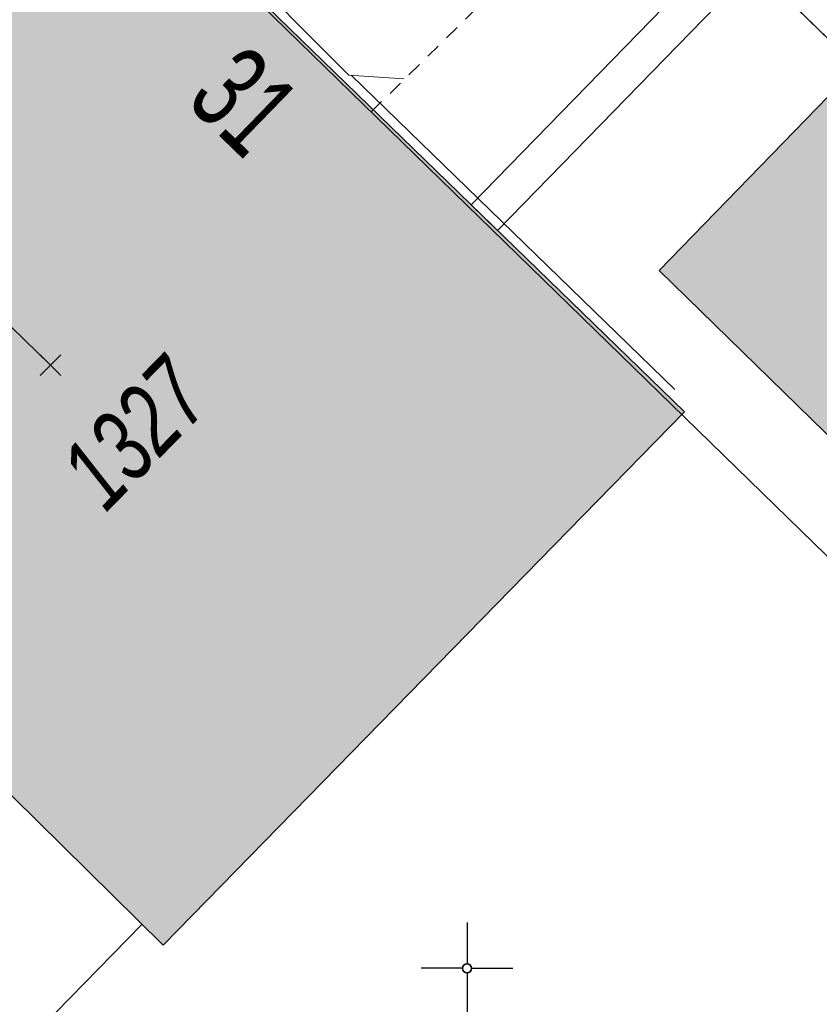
# Model space of a CAD drawing. Header units: metres. Extents: x 2695560 to 2696939, y 1260491 to 1262050.
# Tile 269 of 656: x 2695795 to 2695806, y 1260949 to 1260963. Entities that reach past the tile are written whole.
import ezdxf

# ---------------------------------------------------------------- set-up
doc = ezdxf.new("R2010")
doc.units = ezdxf.units.M
doc.linetypes.add('AUSGEZOGEN', pattern=[0])
doc.linetypes.add('VERDECKT2_S2', pattern=[0.36, 0.2, -0.16])
for name, color, linetype in [('XR$1$AV_Gebäudeflächen (BB)', 7, 'AUSGEZOGEN'), ('XR$1$AV_Haus-Nr.', 7, 'AUSGEZOGEN'), ('XR$1$AV_Koordinatennetzpunkte', 7, 'AUSGEZOGEN'), ('XR$1$AV_Linien (BB)', 7, 'AUSGEZOGEN'), ('XR$1$AV_Versicherung-Nr.', 7, 'AUSGEZOGEN'), ('XR$1$Liegenschaftsgrenzen', 7, 'AUSGEZOGEN'), ('XR$1$RP_Abstandslinie', 7, 'AUSGEZOGEN')]:
    doc.layers.add(name, color=color, linetype=linetype)
for name, color, linetype, lineweight in [('XR$2$ABW-Linie-R-genau', 4, 'AUSGEZOGEN', 18), ('XR$2$ABW-Linie-R-ungenau', 4, 'VERDECKT2_S2', 18), ('XR$2$ELE-LinieFlaeche-genau', 1, 'AUSGEZOGEN', 18), ('XR$2$KOM-Linie-U-genau', 91, 'AUSGEZOGEN', 18), ('XR$2$KOM-Punkt-U', 91, 'AUSGEZOGEN', 18)]:
    doc.layers.add(name, color=color, linetype=linetype, lineweight=lineweight)
doc.styles.add('ARIAL', font='arial.ttf')

# ---------------------------------------------------------------- blocks, each defined once
blk = doc.blocks.new('BAV2041')
at = {"color": 7, "transparency": 33554687}
for p, q in [((0, 0.5), (0, 0.05)), ((-0.05, 0), (-0.5, 0)), ((0.05, 0), (0.5, 0)), ((0, -0.05), (0, -0.5))]:
    blk.add_line(p, q, dxfattribs=at)
blk.add_circle((0, 0), 0.05, dxfattribs=at)
for start, end in [(90, 270), (270, 90)]:
    blk.add_arc((0, 0), 0.05, start, end, dxfattribs=at)
blk = doc.blocks.new('KOM-UNBEKANNT-U')
at = {"layer": 'XR$2$KOM-Punkt-U', "linetype": 'AUSGEZOGEN', "lineweight": 20, "transparency": 33554687}
for p, q in [((0, 0, 2500), (-141, 141, 2500)), ((0, 0, 2500), (141, 141, 2500)), ((-141, -141, 2500), (0, 0, 2500)), ((141, -141, 2500), (0, 0, 2500))]:
    blk.add_line(p, q, dxfattribs=at)

msp = doc.modelspace()

# ---------------------------------------------------------------- hatches: boundary and pattern name
at = {"layer": 'XR$1$AV_Gebäudeflächen (BB)', "true_color": 0xd2d2d2, "transparency": 33554687}
for points in [[(2695796.835, 1260950.125), (2695803.931, 1260957.384), (2695792.712, 1260968.27), (2695788.485, 1260963.914), (2695793.132, 1260959.405), (2695790.342, 1260956.53)], [(2695808.855, 1260954.163), (2695811.156, 1260956.529), (2695805.884, 1260961.673), (2695803.583, 1260959.307)]]:
    msp.add_hatch(color=254, dxfattribs=at).paths.add_polyline_path(points)

# ---------------------------------------------------------------- linework, layer by layer
at = {"layer": 'XR$1$AV_Linien (BB)', "color": 7, "linetype": 'AUSGEZOGEN', "transparency": 33554687}
msp.add_lwpolyline([(2695776.44, 1260991.14), (2695784.181, 1260983.599), (2695793.819, 1260974.21), (2695812.44, 1260956.07)], dxfattribs=at)
for points in [[(2695796.835, 1260950.125), (2695790.342, 1260956.53), (2695793.132, 1260959.405), (2695788.485, 1260963.914), (2695792.712, 1260968.27), (2695803.931, 1260957.384), (2695796.835, 1260950.125)], [(2695808.855, 1260954.163), (2695811.156, 1260956.529), (2695805.884, 1260961.673), (2695803.583, 1260959.307), (2695808.855, 1260954.163)]]:
    msp.add_lwpolyline(points, close=True, dxfattribs=at)
at = {"layer": 'XR$1$Liegenschaftsgrenzen', "color": 7, "linetype": 'AUSGEZOGEN', "transparency": 33554687}
msp.add_line((2695793.819, 1260974.21), (2695812.44, 1260956.07), dxfattribs=at)
at = {"layer": 'XR$1$RP_Abstandslinie', "color": 7, "linetype": 'AUSGEZOGEN', "transparency": 33554687}
msp.add_lwpolyline([(2695856.7, 1260860.13), (2695857.75, 1260859.23), (2695879.05, 1260884.09), (2695849.73, 1260912.66), (2695820.73, 1260940.94), (2695782.41, 1260978.28), (2695744.56, 1261015.18)], dxfattribs=at)
at = {"layer": 'XR$2$ABW-Linie-R-genau', "linetype": 'AUSGEZOGEN', "transparency": 33554687}
msp.add_line((2695803.799, 1260957.686), (2695799.398, 1260961.96), dxfattribs=at)
msp.add_lwpolyline([(2695797.724, 1260963.612), (2695799.364, 1260961.967), (2695800.11, 1260961.916)], dxfattribs=at)
at = {"layer": 'XR$2$ABW-Linie-R-ungenau', "linetype": 'VERDECKT2_S2', "transparency": 33554687}
msp.add_lwpolyline([(2695799.666, 1260961.464), (2695805.192, 1260966.902), (2695805.217, 1260967.411)], dxfattribs=at)
at = {"layer": 'XR$2$ELE-LinieFlaeche-genau', "linetype": 'AUSGEZOGEN', "transparency": 33554687}
msp.add_lwpolyline([(2695805.244, 1260963.816), (2695801.384, 1260959.853), (2695801.026, 1260960.201), (2695801.026, 1260960.201), (2695804.87, 1260964.15)], dxfattribs=at)
at = {"layer": 'XR$2$KOM-Linie-U-genau', "linetype": 'AUSGEZOGEN', "transparency": 33554687}
msp.add_line((2695791.716, 1260961.501), (2695795.304, 1260958.019), dxfattribs=at)
msp.add_lwpolyline([(2695796.547, 1260950.407), (2695795.369, 1260949.205), (2695802.827, 1260941.807)], dxfattribs=at)

# ---------------------------------------------------------------- block references
at = {"layer": 'XR$1$AV_Koordinatennetzpunkte', "color": 7, "linetype": 'AUSGEZOGEN', "lineweight": -3, "transparency": 33554687, "xscale": 1.25, "yscale": 1.25}
msp.add_blockref('BAV2041', (2695800.97, 1260949.81), dxfattribs=at)
at = {"layer": 'XR$2$KOM-Punkt-U', "color": 91, "linetype": 'AUSGEZOGEN', "lineweight": 18, "transparency": 33554687, "xscale": 0.001, "yscale": 0.001, "zscale": 0.001}
msp.add_blockref('KOM-UNBEKANNT-U', (2695795.304, 1260958.019), dxfattribs=at)

# ---------------------------------------------------------------- texts
at = {"layer": 'XR$1$AV_Haus-Nr.', "color": 7, "transparency": 33554687, "insert": (2695798.35, 1260962.03), "char_height": 1.1621, "width": 1.59081, "attachment_point": 2, "rotation": 315.8631, "style": 'ARIAL'}
msp.add_mtext('\\W0.64;31', dxfattribs=at)
at = {"layer": 'XR$1$AV_Versicherung-Nr.', "color": 7, "transparency": 33554687, "insert": (2695796.451, 1260957.09), "char_height": 0.96842, "width": 2.45636, "attachment_point": 5, "rotation": 45.6507, "style": 'ARIAL'}
msp.add_mtext('\\A1;{\\fArial|i1|b0;\\H0.968418;\\W0.700000;\\C7;1327}\\P', dxfattribs=at)

doc.saveas('drawing.dxf')
